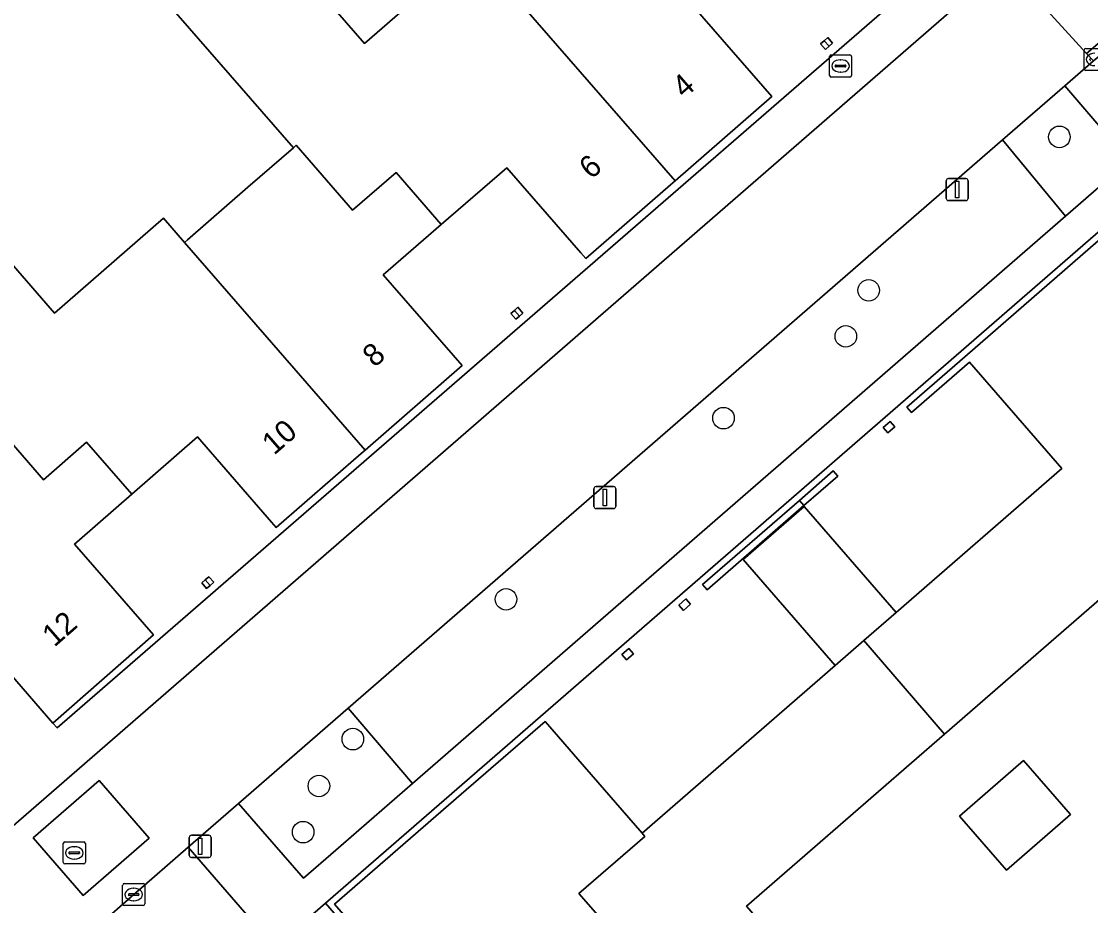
# Model space of a CAD drawing. Extents: x 155887 to 156869, y 383880 to 384678.
# Drawn here: x 156175.54 to 156224.02, y 384100.28 to 384140.34 of the extents above; entities that cross this region are included whole.
import ezdxf

# ---------------------------------------------------------------- set-up
doc = ezdxf.new("R2010")
doc.units = 0
for name, color, linetype in [('IMGEO_Boom', 7, 'Continuous'), ('IMGEO_Brandkraan', 7, 'Continuous'), ('IMGEO_Erf', 7, 'Continuous'), ('IMGEO_Groenvoorziening', 7, 'Continuous'), ('IMGEO_Kolk', 7, 'Continuous'), ('IMGEO_Lichtmast', 7, 'Continuous'), ('IMGEO_Pand', 7, 'Continuous'), ('IMGEO_Pand_nummerreeks', 7, 'Continuous'), ('IMGEO_Parkeervlak_open', 7, 'Continuous'), ('IMGEO_Rijbaan_lokaal_gesloten', 7, 'Continuous'), ('IMGEO_Rijbaan_lokaal_open', 7, 'Continuous'), ('IMGEO_Rioolput', 7, 'Continuous'), ('IMGEO_Voetpad_open', 7, 'Continuous')]:
    doc.layers.add(name, color=color, linetype=linetype)

msp = doc.modelspace()

# ---------------------------------------------------------------- linework, layer by layer
at = {"layer": 'IMGEO_Boom'}
for centre in [(156222.605, 384135.111), (156213.959, 384128.157), (156212.921, 384126.074), (156207.375, 384122.368), (156197.517, 384114.159), (156190.572, 384107.824), (156189.033, 384105.701), (156188.318, 384103.61)]:
    msp.add_circle(centre, 0.489, dxfattribs=at)
at = {"layer": 'IMGEO_Brandkraan'}
for p, q in [((156212.184, 384137.898), (156212.184, 384138.75)), ((156212.259, 384138.824), (156213.111, 384138.824)), ((156213.185, 384138.75), (156213.185, 384137.898)), ((156212.443, 384138.318), (156212.443, 384138.33)), ((156212.881, 384138.281), (156212.483, 384138.281)), ((156212.486, 384138.367), (156212.884, 384138.367)), ((156212.672, 384138.604), (156212.697, 384138.604)), ((156212.927, 384138.33), (156212.927, 384138.318)), ((156213.111, 384137.824), (156212.259, 384137.824)), ((156212.695, 384138.044), (156212.67, 384138.044))]:
    msp.add_line(p, q, dxfattribs=at)
for points in [[(156212.184, 384137.898), (156212.184, 384138.75)], [(156212.259, 384138.824), (156213.111, 384138.824)], [(156213.185, 384138.75), (156213.185, 384137.898)], [(156213.111, 384137.824), (156212.259, 384137.824)]]:
    msp.add_lwpolyline(points, dxfattribs=at)
for centre, radius, start, end in [((156212.261, 384138.748), 0.0765, 91.552, 178.448), ((156212.261, 384138.748), 0.0765, 91.552, 178.448), ((156213.109, 384138.748), 0.0765, 1.552, 88.448), ((156213.109, 384138.748), 0.0765, 1.552, 88.448), ((156212.483, 384138.327), 0.0403, 85.8775, 175.7526), ((156212.48, 384138.317), 0.0366, 178.938, 274.7102), ((156212.884, 384138.324), 0.043, 264.8664, 352.4533), ((156212.888, 384138.329), 0.0386, 1.7309, 96.639), ((156212.261, 384137.9), 0.0765, 181.552, 268.448), ((156212.261, 384137.9), 0.0765, 181.552, 268.448), ((156213.109, 384137.9), 0.0765, 271.552, 358.448), ((156213.109, 384137.9), 0.0765, 271.552, 358.448)]:
    msp.add_arc(centre, radius, start, end, dxfattribs=at)
for centre, major_axis, ratio, start_param, end_param in [((156212.671, 384138.324), (-0.387, 0.002), 0.722429, 4.712389, 7.853982), ((156212.696, 384138.324), (-0.39, 0.002), 0.717154, 1.570796, 4.712389)]:
    msp.add_ellipse(centre, major_axis=major_axis, ratio=ratio, start_param=start_param, end_param=end_param, dxfattribs=at)
at = {"layer": 'IMGEO_Erf'}
for points in [[(156195.073, 384154.702), (156192.623, 384152.573), (156190.683, 384154.805), (156193.133, 384156.935), (156186.913, 384164.09), (156181.973, 384159.797), (156181.022, 384160.89), (156180.886, 384160.772), (156178.488, 384158.685), (156176.089, 384156.599), (156182.1, 384149.691), (156184.431, 384151.719), (156186.905, 384148.875), (156184.574, 384146.847), (156191.102, 384139.344), (156196.034, 384143.635), (156196.979, 384142.549), (156197.114, 384142.667), (156199.021, 384144.325), (156201.91, 384146.836)], [(156181.222, 384142.274), (156179.698, 384140.949), (156177.611, 384141.17), (156176.406, 384142.557), (156179.01, 384144.82), (156172.875, 384151.879), (156167.933, 384147.585), (156166.982, 384148.678), (156166.847, 384148.561), (156164.279, 384146.329), (156162.048, 384144.391), (156168.869, 384136.542), (156170.852, 384138.266), (156172.85, 384135.968), (156170.866, 384134.244), (156177.048, 384127.13), (156181.99, 384131.424), (156182.941, 384130.331), (156183.076, 384130.448), (156185.814, 384132.827), (156187.875, 384134.618)], [(156212.325, 384139.356), (156212.166, 384139.215), (156212.006, 384139.073), (156211.78, 384139.327), (156211.94, 384139.469), (156212.099, 384139.61)], [(156233.788, 384073.174), (156236.052, 384075.143), (156235.843, 384075.385), (156236.084, 384075.595), (156236.293, 384075.353), (156236.363, 384075.42), (156236.657, 384075.088), (156237.409, 384075.743), (156244.556, 384081.969), (156245.305, 384082.622), (156261.783, 384096.974), (156257.057, 384102.381), (156253.783, 384106.157), (156249.606, 384110.968), (156241.618, 384120.183), (156237.428, 384125.007), (156235.411, 384127.346), (156228.952, 384134.784), (156195.288, 384105.561), (156189.338, 384100.396), (156193.713, 384095.326), (156201.684, 384086.153), (156205.864, 384081.345), (156221.93, 384062.847)], [(156197.738, 384127.11), (156197.897, 384127.248), (156198.059, 384127.388), (156198.281, 384127.131), (156198.121, 384126.992), (156197.961, 384126.853)], [(156214.824, 384121.699), (156214.614, 384121.94), (156214.931, 384122.215), (156215.141, 384121.974)], [(156211.025, 384118.402), (156206.629, 384114.587), (156206.419, 384114.828), (156210.815, 384118.643), (156212.348, 384119.974), (156212.558, 384119.733)], [(156234.965, 384106.021), (156230.69, 384110.939), (156231.808, 384111.909), (156231.69, 384112.045), (156229.307, 384114.791), (156227.527, 384116.842), (156217.399, 384108.054), (156208.415, 384100.257), (156212.696, 384095.324), (156212.814, 384095.188), (156211.705, 384094.224), (156215.875, 384089.428), (156225.97, 384098.203)], [(156184.266, 384114.933), (156184.103, 384114.791), (156183.937, 384114.646), (156183.718, 384114.898), (156183.882, 384115.041), (156184.046, 384115.184)], [(156205.557, 384113.657), (156205.347, 384113.898), (156205.664, 384114.173), (156205.874, 384113.932)], [(156202.974, 384111.415), (156202.764, 384111.656), (156203.081, 384111.931), (156203.291, 384111.69)], [(156220.2, 384101.883), (156218.075, 384104.332), (156220.983, 384106.855), (156223.108, 384104.407)]]:
    msp.add_lwpolyline(points, close=True, dxfattribs=at)
for points in [[(156205.986, 384141.052), (156209.565, 384136.942), (156205.178, 384133.123), (156204.974, 384132.945), (156201.131, 384129.599), (156200.908, 384129.855), (156197.552, 384133.709), (156194.579, 384131.136), (156192.174, 384129.053), (156191.944, 384128.854), (156195.524, 384124.745), (156191.13, 384120.916), (156190.952, 384120.761), (156187.101, 384117.406), (156186.882, 384117.658), (156183.521, 384121.515), (156180.549, 384118.923), (156178.179, 384116.857), (156177.946, 384116.653), (156181.535, 384112.552), (156176.966, 384108.553), (156177.171, 384108.334), (156219.567, 384145.116)], [(156193.752, 384095.751), (156189.742, 384100.339), (156195.49, 384105.33), (156199.286, 384108.627), (156199.496, 384108.386), (156200.768, 384106.921), (156203.688, 384103.557), (156212.441, 384111.158), (156208.268, 384115.964), (156211.033, 384118.365), (156215.206, 384113.559), (156222.715, 384120.08), (156218.529, 384124.902), (156215.896, 384122.63), (156215.686, 384122.871), (156218.319, 384125.143), (156228.903, 384134.34)]]:
    msp.add_lwpolyline(points, dxfattribs=at)
at = {"layer": 'IMGEO_Groenvoorziening'}
for points in [[(156222.856, 384137.431), (156220.023, 384134.972), (156222.885, 384131.519), (156225.769, 384134.023)], [(156193.282, 384105.813), (156190.357, 384109.221), (156185.393, 384104.912), (156186.49, 384103.635), (156188.339, 384101.53), (156189.807, 384102.795)]]:
    msp.add_lwpolyline(points, close=True, dxfattribs=at)
at = {"layer": 'IMGEO_Kolk'}
for p, q in [((156223.722, 384138.194), (156223.722, 384139.046)), ((156223.797, 384139.12), (156224.649, 384139.12)), ((156223.981, 384138.614), (156223.981, 384138.626)), ((156224.649, 384138.12), (156223.797, 384138.12)), ((156180.135, 384100.358), (156180.135, 384101.21)), ((156180.21, 384101.284), (156181.062, 384101.284)), ((156180.623, 384101.064), (156180.648, 384101.064)), ((156181.136, 384101.21), (156181.136, 384100.358)), ((156180.394, 384100.778), (156180.394, 384100.79)), ((156180.832, 384100.741), (156180.434, 384100.741)), ((156180.437, 384100.827), (156180.835, 384100.827)), ((156180.646, 384100.504), (156180.621, 384100.504)), ((156180.878, 384100.79), (156180.878, 384100.778)), ((156181.062, 384100.284), (156180.21, 384100.284))]:
    msp.add_line(p, q, dxfattribs=at)
for points in [[(156223.722, 384138.194), (156223.722, 384139.046)], [(156223.797, 384139.12), (156224.649, 384139.12)], [(156224.649, 384138.12), (156223.797, 384138.12)], [(156180.135, 384100.358), (156180.135, 384101.21)], [(156180.21, 384101.284), (156181.062, 384101.284)], [(156181.136, 384101.21), (156181.136, 384100.358)], [(156181.062, 384100.284), (156180.21, 384100.284)]]:
    msp.add_lwpolyline(points, dxfattribs=at)
for centre, radius, start, end in [((156223.799, 384139.044), 0.0765, 91.552, 178.448), ((156223.799, 384139.044), 0.0765, 91.552, 178.448), ((156224.021, 384138.623), 0.0403, 85.8775, 175.7526), ((156224.018, 384138.613), 0.0366, 178.938, 274.7102), ((156223.799, 384138.196), 0.0765, 181.552, 268.448), ((156223.799, 384138.196), 0.0765, 181.552, 268.448), ((156180.212, 384101.208), 0.0765, 91.552, 178.448), ((156180.212, 384101.208), 0.0765, 91.552, 178.448), ((156181.06, 384101.208), 0.0765, 1.552, 88.448), ((156181.06, 384101.208), 0.0765, 1.552, 88.448), ((156180.434, 384100.787), 0.0403, 85.8775, 175.7526), ((156180.431, 384100.777), 0.0366, 178.938, 274.7102), ((156180.835, 384100.784), 0.043, 264.8664, 352.4533), ((156180.839, 384100.789), 0.0386, 1.7309, 96.639), ((156180.212, 384100.36), 0.0765, 181.552, 268.448), ((156180.212, 384100.36), 0.0765, 181.552, 268.448), ((156181.06, 384100.36), 0.0765, 271.552, 358.448), ((156181.06, 384100.36), 0.0765, 271.552, 358.448)]:
    msp.add_arc(centre, radius, start, end, dxfattribs=at)
for centre, major_axis, ratio, start_param, end_param in [((156224.209, 384138.62), (-0.387, 0.002), 0.722429, 4.712389, 7.853982), ((156180.622, 384100.784), (-0.387, 0.002), 0.722429, 4.712389, 7.853982), ((156180.647, 384100.784), (-0.39, 0.002), 0.717154, 1.570796, 4.712389)]:
    msp.add_ellipse(centre, major_axis=major_axis, ratio=ratio, start_param=start_param, end_param=end_param, dxfattribs=at)
at = {"layer": 'IMGEO_Lichtmast'}
for p, q in [((156217.478, 384132.322), (156217.478, 384133.122)), ((156217.478, 384133.122), (156217.478, 384132.322)), ((156217.578, 384133.222), (156218.368, 384133.222)), ((156218.368, 384133.222), (156217.578, 384133.222)), ((156218.468, 384133.122), (156218.468, 384132.322)), ((156218.468, 384132.322), (156218.468, 384133.122)), ((156218.368, 384132.222), (156217.578, 384132.222)), ((156217.578, 384132.222), (156218.368, 384132.222)), ((156201.503, 384118.369), (156201.503, 384119.169)), ((156201.503, 384119.169), (156201.503, 384118.369)), ((156201.603, 384119.269), (156202.393, 384119.269)), ((156202.393, 384119.269), (156201.603, 384119.269)), ((156202.493, 384119.169), (156202.493, 384118.369)), ((156202.493, 384118.369), (156202.493, 384119.169)), ((156202.393, 384118.269), (156201.603, 384118.269)), ((156201.603, 384118.269), (156202.393, 384118.269)), ((156183.152, 384102.565), (156183.152, 384103.365)), ((156183.152, 384103.365), (156183.152, 384102.565)), ((156183.252, 384103.465), (156184.042, 384103.465)), ((156184.042, 384103.465), (156183.252, 384103.465)), ((156184.142, 384103.365), (156184.142, 384102.565)), ((156184.142, 384102.565), (156184.142, 384103.365)), ((156184.042, 384102.465), (156183.252, 384102.465)), ((156183.252, 384102.465), (156184.042, 384102.465))]:
    msp.add_line(p, q, dxfattribs=at)
for points in [[(156217.898, 384133.097), (156218.048, 384133.097), (156218.048, 384132.347), (156217.898, 384132.347), (156217.898, 384133.097)], [(156201.923, 384119.144), (156202.073, 384119.144), (156202.073, 384118.394), (156201.923, 384118.394), (156201.923, 384119.144)], [(156183.572, 384103.34), (156183.722, 384103.34), (156183.722, 384102.59), (156183.572, 384102.59), (156183.572, 384103.34)]]:
    msp.add_lwpolyline(points, dxfattribs=at)
for centre, start, end in [((156217.578, 384133.122), 90, 180), ((156217.578, 384133.122), 90, 180), ((156218.368, 384133.122), 0, 90), ((156218.368, 384133.122), 360, 90), ((156217.578, 384132.322), 180, 270), ((156217.578, 384132.322), 180, 270), ((156218.368, 384132.322), 270, 0), ((156218.368, 384132.322), 270, 0), ((156201.603, 384119.169), 90, 180), ((156201.603, 384119.169), 90, 180), ((156202.393, 384119.169), 0, 90), ((156202.393, 384119.169), 360, 90), ((156201.603, 384118.369), 180, 270), ((156201.603, 384118.369), 180, 270), ((156202.393, 384118.369), 270, 0), ((156202.393, 384118.369), 270, 0), ((156183.252, 384103.365), 90, 180), ((156183.252, 384103.365), 90, 180), ((156184.042, 384103.365), 0, 90), ((156184.042, 384103.365), 360, 90), ((156183.252, 384102.565), 180, 270), ((156183.252, 384102.565), 180, 270), ((156184.042, 384102.565), 270, 0), ((156184.042, 384102.565), 270, 0)]:
    msp.add_arc(centre, 0.1, start, end, dxfattribs=at)
at = {"layer": 'IMGEO_Pand'}
for points in [[(156196.979, 384142.549), (156196.034, 384143.635), (156191.102, 384139.344), (156184.574, 384146.847), (156184.071, 384147.425), (156179.901, 384143.794), (156181.222, 384142.274), (156187.875, 384134.618), (156188.003, 384134.729), (156190.556, 384131.791), (156192.534, 384133.501), (156194.579, 384131.136), (156197.552, 384133.709), (156200.908, 384129.855), (156201.131, 384129.599), (156204.974, 384132.945), (156205.178, 384133.123)], [(156208.597, 384143.333), (156206.538, 384145.692), (156204.598, 384143.999), (156202.038, 384146.947), (156201.91, 384146.836), (156199.021, 384144.325), (156197.114, 384142.667), (156196.979, 384142.549), (156205.178, 384133.123), (156209.565, 384136.942), (156205.986, 384141.052), (156206.216, 384141.253)], [(156211.94, 384139.469), (156211.78, 384139.327), (156212.006, 384139.073), (156212.166, 384139.215)], [(156212.099, 384139.61), (156211.94, 384139.469), (156212.166, 384139.215), (156212.325, 384139.356)], [(156182.941, 384130.331), (156181.99, 384131.424), (156177.048, 384127.13), (156170.866, 384134.244), (156170.025, 384135.212), (156165.851, 384131.579), (156166.067, 384131.33), (156173.774, 384122.471), (156173.919, 384122.597), (156176.544, 384119.578), (156178.496, 384121.279), (156180.549, 384118.923), (156183.521, 384121.515), (156186.882, 384117.658), (156187.101, 384117.406), (156190.952, 384120.761), (156191.13, 384120.916)], [(156194.579, 384131.136), (156192.534, 384133.501), (156190.556, 384131.791), (156188.003, 384134.729), (156187.875, 384134.618), (156185.814, 384132.827), (156183.076, 384130.448), (156182.941, 384130.331), (156191.13, 384120.916), (156195.524, 384124.745), (156191.944, 384128.854), (156192.174, 384129.053)], [(156228.665, 384121.493), (156231.045, 384123.558), (156228.388, 384126.622), (156232.251, 384129.975), (156232.504, 384130.194), (156228.903, 384134.34), (156218.319, 384125.143), (156215.686, 384122.871), (156215.896, 384122.63), (156218.529, 384124.902), (156222.715, 384120.08), (156215.206, 384113.559), (156213.741, 384112.287), (156217.399, 384108.054), (156227.527, 384116.842), (156227.413, 384116.974), (156230.363, 384119.537)], [(156197.897, 384127.248), (156197.738, 384127.11), (156197.961, 384126.853), (156198.121, 384126.992)], [(156198.059, 384127.388), (156197.897, 384127.248), (156198.121, 384126.992), (156198.281, 384127.131)], [(156180.549, 384118.923), (156178.496, 384121.279), (156176.544, 384119.578), (156173.919, 384122.597), (156173.774, 384122.471), (156168.72, 384118.074), (156176.966, 384108.553), (156181.535, 384112.552), (156177.946, 384116.653), (156178.179, 384116.857)], [(156215.141, 384121.974), (156214.931, 384122.215), (156214.614, 384121.94), (156214.824, 384121.699)], [(156212.558, 384119.733), (156212.348, 384119.974), (156210.815, 384118.643), (156211.025, 384118.402)], [(156211.025, 384118.402), (156210.815, 384118.643), (156206.419, 384114.828), (156206.629, 384114.587)], [(156208.268, 384115.964), (156212.441, 384111.158), (156213.741, 384112.287), (156215.206, 384113.559), (156211.033, 384118.365)], [(156184.103, 384114.791), (156183.882, 384115.041), (156183.718, 384114.898), (156183.937, 384114.646)], [(156184.046, 384115.184), (156183.882, 384115.041), (156184.103, 384114.791), (156184.266, 384114.933)], [(156205.874, 384113.932), (156205.664, 384114.173), (156205.347, 384113.898), (156205.557, 384113.657)], [(156208.415, 384100.257), (156217.399, 384108.054), (156213.741, 384112.287), (156212.441, 384111.158), (156203.688, 384103.557), (156203.813, 384103.413), (156200.824, 384100.831), (156202.524, 384098.877), (156200.094, 384096.764), (156202.671, 384093.799), (156198.811, 384090.444), (156198.558, 384090.224), (156201.919, 384086.357), (156202.109, 384086.138), (156212.696, 384095.324)], [(156203.291, 384111.69), (156203.081, 384111.931), (156202.764, 384111.656), (156202.974, 384111.415)], [(156203.688, 384103.557), (156200.768, 384106.921), (156199.496, 384108.386), (156199.286, 384108.627), (156195.49, 384105.33), (156189.742, 384100.339), (156193.752, 384095.751), (156197.856, 384099.338), (156198.049, 384099.115), (156200.094, 384096.764), (156202.524, 384098.877), (156200.824, 384100.831), (156203.813, 384103.413)], [(156220.2, 384101.883), (156223.108, 384104.407), (156220.983, 384106.855), (156218.075, 384104.332)]]:
    msp.add_lwpolyline(points, close=True, dxfattribs=at)
at = {"layer": 'IMGEO_Parkeervlak_open'}
for points in [[(156225.054, 384139.316), (156224.224, 384138.619), (156224.147, 384138.552), (156222.856, 384137.431), (156225.769, 384134.023), (156227.956, 384135.922)], [(156222.885, 384131.519), (156220.023, 384134.972), (156190.357, 384109.221), (156193.282, 384105.813)]]:
    msp.add_lwpolyline(points, close=True, dxfattribs=at)
at = {"layer": 'IMGEO_Rijbaan_lokaal_gesloten'}
for points in [[(156220.911, 384143.751), (156220.538, 384143.338), (156220.134, 384142.954), (156223.837, 384138.892), (156224.764, 384139.697)], [(156220.023, 384134.972), (156222.856, 384137.431), (156224.147, 384138.552), (156223.837, 384138.892), (156220.134, 384142.954), (156131.822, 384066.268), (156079.811, 384021.104), (156077.481, 384019.012), (156075.96, 384017.712), (156075.644, 384017.414)], [(156082.143, 384015.142), (156083.578, 384016.476), (156087.385, 384019.812), (156128.423, 384055.413), (156131.846, 384058.384), (156132.186, 384058.671), (156132.538, 384058.968), (156135.625, 384061.658), (156137.163, 384062.975), (156173.637, 384094.684), (156176.739, 384097.381), (156179.022, 384099.365), (156180.638, 384100.784), (156183.098, 384102.929), (156185.393, 384104.912), (156190.357, 384109.221), (156220.023, 384134.972)]]:
    msp.add_lwpolyline(points, dxfattribs=at)
msp.add_lwpolyline([(156181.341, 384103.336), (156178.345, 384100.742), (156176.08, 384103.358), (156179.075, 384105.952)], close=True, dxfattribs=at)
at = {"layer": 'IMGEO_Rijbaan_lokaal_open'}
msp.add_lwpolyline([(156224.764, 384139.697), (156223.837, 384138.892), (156224.147, 384138.552), (156224.224, 384138.619), (156225.054, 384139.316)], dxfattribs=at)
for points in [[(156178.345, 384100.742), (156181.341, 384103.336), (156179.075, 384105.952), (156176.08, 384103.358)], [(156219.598, 384060.864), (156187.027, 384098.401), (156183.098, 384102.929), (156180.638, 384100.784), (156179.022, 384099.365), (156182.946, 384094.858), (156215.583, 384057.372)]]:
    msp.add_lwpolyline(points, close=True, dxfattribs=at)
at = {"layer": 'IMGEO_Rioolput'}
for p, q in [((156177.443, 384102.242), (156177.443, 384103.094)), ((156177.518, 384103.168), (156178.37, 384103.168)), ((156177.931, 384102.948), (156177.956, 384102.948)), ((156178.444, 384103.094), (156178.444, 384102.242)), ((156177.702, 384102.662), (156177.702, 384102.674)), ((156178.14, 384102.625), (156177.742, 384102.625)), ((156177.745, 384102.711), (156178.143, 384102.711)), ((156177.954, 384102.388), (156177.929, 384102.388)), ((156178.186, 384102.674), (156178.186, 384102.662)), ((156178.37, 384102.168), (156177.518, 384102.168))]:
    msp.add_line(p, q, dxfattribs=at)
for points in [[(156177.443, 384102.242), (156177.443, 384103.094)], [(156177.518, 384103.168), (156178.37, 384103.168)], [(156178.444, 384103.094), (156178.444, 384102.242)], [(156178.37, 384102.168), (156177.518, 384102.168)]]:
    msp.add_lwpolyline(points, dxfattribs=at)
for centre, radius, start, end in [((156177.52, 384103.092), 0.0765, 91.552, 178.448), ((156177.52, 384103.092), 0.0765, 91.552, 178.448), ((156178.368, 384103.092), 0.0765, 1.552, 88.448), ((156178.368, 384103.092), 0.0765, 1.552, 88.448), ((156177.742, 384102.671), 0.0403, 85.8775, 175.7526), ((156177.739, 384102.661), 0.0366, 178.938, 274.7102), ((156178.143, 384102.668), 0.043, 264.8664, 352.4533), ((156178.147, 384102.673), 0.0386, 1.7309, 96.639), ((156177.52, 384102.244), 0.0765, 181.552, 268.448), ((156177.52, 384102.244), 0.0765, 181.552, 268.448), ((156178.368, 384102.244), 0.0765, 271.552, 358.448), ((156178.368, 384102.244), 0.0765, 271.552, 358.448)]:
    msp.add_arc(centre, radius, start, end, dxfattribs=at)
for centre, major_axis, ratio, start_param, end_param in [((156177.93, 384102.668), (-0.387, 0.002), 0.722429, 4.712389, 7.853982), ((156177.955, 384102.668), (-0.39, 0.002), 0.717154, 1.570796, 4.712389)]:
    msp.add_ellipse(centre, major_axis=major_axis, ratio=ratio, start_param=start_param, end_param=end_param, dxfattribs=at)
at = {"layer": 'IMGEO_Voetpad_open'}
for points in [[(156220.134, 384142.954), (156220.538, 384143.338), (156220.911, 384143.751), (156219.567, 384145.116), (156177.171, 384108.334), (156176.966, 384108.553), (156168.72, 384118.074), (156153.719, 384135.289), (156144.562, 384145.858), (156144.327, 384146.151), (156186.698, 384182.944), (156185.633, 384184.294)], [(156182.818, 384182.155), (156096.403, 384107.059), (156097.741, 384105.518), (156097.934, 384105.287), (156106.198, 384095.821), (156112.601, 384088.452), (156115.028, 384085.659), (156116.761, 384083.662), (156121.154, 384078.608), (156130.296, 384068.003), (156130.502, 384067.788), (156131.822, 384066.268), (156220.134, 384142.954)]]:
    msp.add_lwpolyline(points, dxfattribs=at)
for points in [[(156195.288, 384105.561), (156228.952, 384134.784), (156227.956, 384135.922), (156225.769, 384134.023), (156222.885, 384131.519), (156193.282, 384105.813), (156189.807, 384102.795), (156188.339, 384101.53), (156186.49, 384103.635), (156185.393, 384104.912), (156183.098, 384102.929), (156187.027, 384098.401), (156189.338, 384100.396)], [(156189.338, 384100.396), (156187.027, 384098.401), (156219.598, 384060.864), (156220.382, 384061.545), (156225.312, 384055.892), (156226.832, 384057.225), (156222.33, 384062.4), (156222.22, 384062.513), (156221.93, 384062.847), (156205.864, 384081.345), (156201.684, 384086.153), (156193.713, 384095.326)]]:
    msp.add_lwpolyline(points, close=True, dxfattribs=at)

# ---------------------------------------------------------------- texts
at = {"layer": 'IMGEO_Pand_nummerreeks'}
for s, rotation, p in [('4', 41.0467, (156205.594, 384136.826)), ('6', 41.0467, (156201.377, 384133.155)), ('8', 41.0639, (156191.557, 384124.632)), ('10', 41.0639, (156186.999, 384120.66)), ('12', 41.1939, (156177.036, 384111.963))]:
    msp.add_text(s, height=1, rotation=rotation, dxfattribs=at).set_placement(p)

doc.saveas('drawing.dxf')
